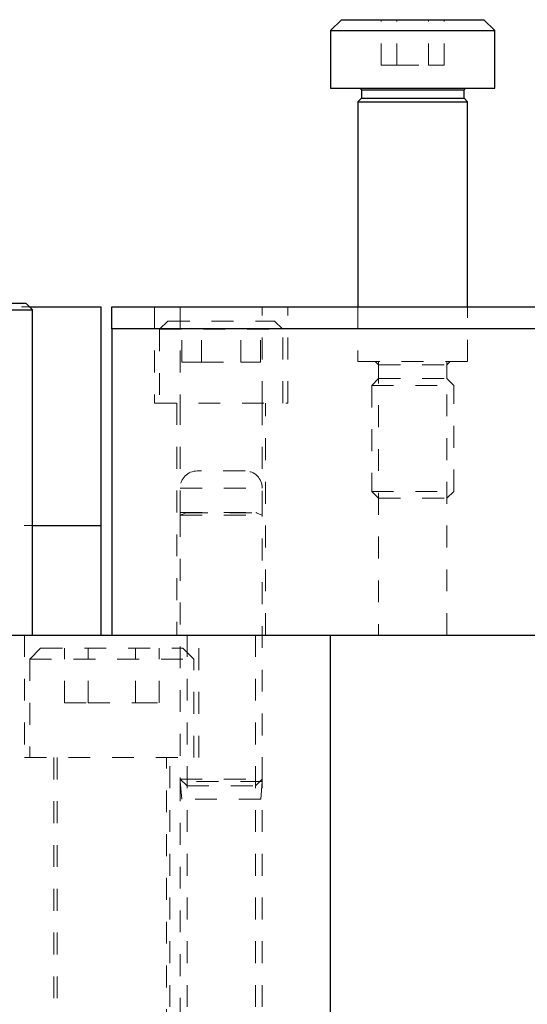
# Model space of a CAD drawing. Header units: inches. Extents: x 220 to 877, y 4 to 174.
# Tile 337 of 656: x 438.01 to 440.33, y 134.27 to 138.77. Entities that reach past the tile are written whole.
import ezdxf

# ---------------------------------------------------------------- set-up
doc = ezdxf.new("R2010")
doc.units = ezdxf.units.IN
doc.header["$LTSCALE"] = 0.5
doc.header["$MEASUREMENT"] = 0
doc.linetypes.add('HIDDEN', pattern=[0.225, 0.15, -0.075])
for name, color, linetype in [('DIE-M-S', 8, 'Continuous'), ('DIE-M-S3', 8, 'Continuous'), ('DSS-M-S', 53, 'Continuous'), ('RAI-M-S', 8, 'Continuous'), ('SVD-M-S', 8, 'Continuous')]:
    doc.layers.add(name, color=color, linetype=linetype)

msp = doc.modelspace()

# ---------------------------------------------------------------- linework, layer by layer
at = {"layer": 'DIE-M-S', "linetype": 'HIDDEN', "lineweight": 18}
for p, q in [((434.62114, 137.46072), (438.05814, 137.46072)), ((434.63364, 136.46072), (438.07114, 136.46072))]:
    msp.add_line(p, q, dxfattribs=at)
at = {"layer": 'DIE-M-S', "linetype": 'Continuous', "lineweight": 25}
for p, q in [((438.05814, 137.46072), (438.38364, 137.46072)), ((438.38364, 137.46072), (438.38364, 136.46072)), ((438.07114, 136.46072), (438.38364, 136.46072))]:
    msp.add_line(p, q, dxfattribs=at)
at = {"layer": 'DIE-M-S3', "linetype": 'Continuous', "lineweight": 25}
for p, q in [((437.74614, 137.47772), (438.04114, 137.47772)), ((437.74614, 137.44772), (438.07114, 137.44772)), ((438.07114, 137.44772), (438.04114, 137.47772)), ((438.07114, 135.96072), (438.07114, 137.44772)), ((438.07114, 136.46072), (438.38364, 136.46072)), ((438.38364, 136.46072), (438.38364, 135.96072))]:
    msp.add_line(p, q, dxfattribs=at)
at = {"layer": 'DIE-M-S3', "linetype": 'HIDDEN', "lineweight": 18}
msp.add_line((434.63364, 136.46072), (438.07114, 136.46072), dxfattribs=at)
at = {"layer": 'DSS-M-S', "linetype": 'Continuous', "lineweight": 25}
for p in [(405.93364, 135.96072), (439.43364, 133.46072)]:
    msp.add_line(p, (439.43364, 135.96072), dxfattribs=at)
at = {"layer": 'DSS-M-S', "linetype": 'HIDDEN', "lineweight": 18}
for p, q in [((438.03514, 135.96072), (438.03514, 135.40072)), ((438.77739, 135.96072), (438.77739, 133.46072)), ((438.83214, 135.40072), (438.83214, 135.96072)), ((439.08989, 133.46072), (439.08989, 135.96072)), ((438.03514, 135.40072), (438.83214, 135.40072)), ((438.16814, 135.40072), (438.16814, 133.46072)), ((438.69914, 133.46072), (438.69914, 135.40072)), ((438.74614, 135.30197), (438.74614, 133.46072)), ((439.12114, 133.46072), (439.12114, 135.30197))]:
    msp.add_line(p, q, dxfattribs=at)
at = {"layer": 'RAI-M-S', "linetype": 'Continuous', "lineweight": 25}
for p, q in [((438.43364, 137.46072), (445.33364, 137.46072)), ((438.43364, 137.36072), (438.43364, 137.46072)), ((445.33364, 137.36072), (438.43364, 137.36072)), ((438.43364, 137.36072), (438.43364, 135.96072)), ((439.43364, 135.96072), (445.33364, 135.96072))]:
    msp.add_line(p, q, dxfattribs=at)
at = {"layer": 'RAI-M-S', "linetype": 'HIDDEN', "lineweight": 18}
for p, q in [((438.62914, 137.46072), (438.62914, 137.02072)), ((438.74614, 137.46072), (438.74614, 137.02072)), ((439.12114, 137.02072), (439.12114, 137.46072)), ((439.23814, 137.02072), (439.23814, 137.46072)), ((439.55814, 137.46072), (439.55814, 137.21072)), ((440.05914, 137.21072), (440.05914, 137.46072)), ((438.43364, 137.36072), (445.33364, 137.36072)), ((439.55814, 137.21072), (440.05914, 137.21072)), ((439.65239, 137.21072), (439.65239, 135.96072)), ((439.96489, 135.96072), (439.96489, 137.21072)), ((438.62914, 137.02072), (439.23814, 137.02072)), ((438.73064, 137.02072), (438.73064, 135.96072)), ((439.13664, 135.96072), (439.13664, 137.02072)), ((438.74614, 136.52033), (438.74614, 136.50896)), ((439.12114, 136.50896), (439.12114, 136.52033))]:
    msp.add_line(p, q, dxfattribs=at)
at = {"layer": 'SVD-M-S', "linetype": 'Continuous', "lineweight": 25}
for p, q in [((439.48364, 138.77322), (439.43364, 138.72322)), ((439.48364, 138.77322), (440.13364, 138.77322)), ((440.18364, 138.72322), (440.13364, 138.77322)), ((439.43364, 138.72322), (439.43364, 138.46072)), ((439.43364, 138.72322), (440.18364, 138.72322)), ((440.18364, 138.46072), (440.18364, 138.72322)), ((439.43364, 138.46072), (440.18364, 138.46072)), ((439.56646, 138.46072), (439.57427, 138.45291)), ((439.57427, 138.45291), (439.57427, 138.41385)), ((439.57427, 138.45291), (440.04302, 138.45291)), ((440.04302, 138.45291), (440.05083, 138.46072)), ((440.04302, 138.41385), (440.04302, 138.45291)), ((439.57427, 138.41385), (439.55864, 138.39822)), ((439.55864, 138.39822), (439.55864, 137.46072)), ((439.55864, 138.39822), (440.05864, 138.39822)), ((439.57427, 138.41385), (440.04302, 138.41385)), ((440.05864, 138.39822), (440.04302, 138.41385)), ((440.05864, 137.46072), (440.05864, 138.39822))]:
    msp.add_line(p, q, dxfattribs=at)
at = {"layer": 'SVD-M-S', "linetype": 'HIDDEN', "lineweight": 18}
for p, q in [((439.66431, 138.56489), (439.66431, 138.77322)), ((439.73647, 138.56489), (439.73647, 138.77322)), ((439.88081, 138.56489), (439.88081, 138.77322)), ((439.95298, 138.56489), (439.95298, 138.77322)), ((439.66431, 138.56489), (439.73647, 138.56489)), ((439.73647, 138.56489), (439.88081, 138.56489)), ((439.88081, 138.56489), (439.95298, 138.56489)), ((439.55864, 137.46072), (439.55864, 137.21072)), ((440.05864, 137.21072), (440.05864, 137.46072)), ((438.68989, 137.39572), (438.65239, 137.35822)), ((438.68989, 137.39572), (439.17739, 137.39572)), ((438.75351, 137.20822), (438.75351, 137.39572)), ((438.84358, 137.20822), (438.84358, 137.39572)), ((439.02371, 137.20822), (439.02371, 137.39572)), ((439.11378, 137.20822), (439.11378, 137.39572)), ((439.21489, 137.35822), (439.17739, 137.39572)), ((438.65239, 137.35822), (439.21489, 137.35822)), ((438.65239, 137.35822), (438.65239, 137.02072)), ((439.21489, 137.02072), (439.21489, 137.35822)), ((438.75351, 137.20822), (438.84358, 137.20822)), ((438.84358, 137.20822), (439.02371, 137.20822)), ((439.02371, 137.20822), (439.11378, 137.20822)), ((439.63677, 137.21072), (439.65239, 137.1951)), ((439.65239, 137.1951), (439.96489, 137.1951)), ((439.65239, 137.1951), (439.65239, 137.1326)), ((439.96489, 137.1951), (439.98052, 137.21072)), ((439.96489, 137.1326), (439.96489, 137.1951)), ((439.65239, 137.1326), (439.62114, 137.10135)), ((439.65239, 137.1326), (439.96489, 137.1326)), ((439.99614, 137.10135), (439.96489, 137.1326)), ((439.62114, 137.10135), (439.99614, 137.10135)), ((439.62114, 137.10135), (439.62114, 136.61697)), ((439.99614, 136.61697), (439.99614, 137.10135)), ((438.74614, 137.02072), (438.74614, 136.52033)), ((439.12114, 136.52033), (439.12114, 137.02072)), ((439.04314, 136.71072), (438.82414, 136.71072)), ((438.74614, 136.63272), (439.1194, 136.63272)), ((439.62114, 136.61697), (439.99614, 136.61697)), ((439.62114, 136.61697), (439.65239, 136.58572)), ((439.65239, 136.58572), (439.96489, 136.58572)), ((439.96489, 136.58572), (439.99614, 136.61697)), ((438.74614, 136.52033), (439.12114, 136.52033)), ((438.74614, 136.52033), (438.74614, 136.50896)), ((438.7732, 136.5188), (438.74614, 136.50896)), ((438.74614, 136.50896), (439.12114, 136.50896)), ((438.74614, 136.50896), (438.74614, 135.30197)), ((438.7732, 136.5188), (439.0923, 136.5188)), ((439.12114, 136.50896), (439.09409, 136.5188)), ((439.12114, 136.50896), (439.12114, 136.52033)), ((439.12114, 135.30197), (439.12114, 136.50896)), ((438.10864, 135.90072), (438.05864, 135.85072)), ((438.10864, 135.90072), (438.75864, 135.90072)), ((438.21714, 135.65072), (438.21714, 135.90072)), ((438.32539, 135.65072), (438.32539, 135.90072)), ((438.5419, 135.65072), (438.5419, 135.90072)), ((438.65015, 135.65072), (438.65015, 135.90072)), ((438.80864, 135.85072), (438.75864, 135.90072)), ((438.05864, 135.85072), (438.80864, 135.85072)), ((438.05864, 135.85072), (438.05864, 135.40072)), ((438.80864, 135.40072), (438.80864, 135.85072)), ((438.21714, 135.65072), (438.32539, 135.65072)), ((438.32539, 135.65072), (438.5419, 135.65072)), ((438.5419, 135.65072), (438.65015, 135.65072)), ((438.18364, 135.40072), (438.18364, 134.15033)), ((438.68364, 134.15033), (438.68364, 135.40072)), ((438.74614, 135.30197), (439.12114, 135.30197)), ((438.74614, 135.30197), (438.77739, 135.27072)), ((438.74614, 135.30197), (438.74614, 135.29072)), ((439.12114, 135.29072), (438.74614, 135.29072)), ((438.74614, 135.29072), (438.75314, 135.21072)), ((439.08989, 135.27072), (439.12114, 135.30197)), ((439.11414, 135.21072), (439.12114, 135.29072)), ((439.12114, 135.29072), (439.12114, 135.30197)), ((438.77739, 135.27072), (439.08989, 135.27072)), ((439.11414, 135.21072), (438.75314, 135.21072))]:
    msp.add_line(p, q, dxfattribs=at)
for centre, radius, start, end in [((438.82414, 136.63272), 0.078, 90, 180), ((439.04314, 136.63272), 0.078, 0, 90), ((438.77293, 136.51954), 0.000787, 290, 90), ((439.09436, 136.51954), 0.000787, 90, 250)]:
    msp.add_arc(centre, radius, start, end, dxfattribs=at)

doc.saveas('drawing.dxf')
